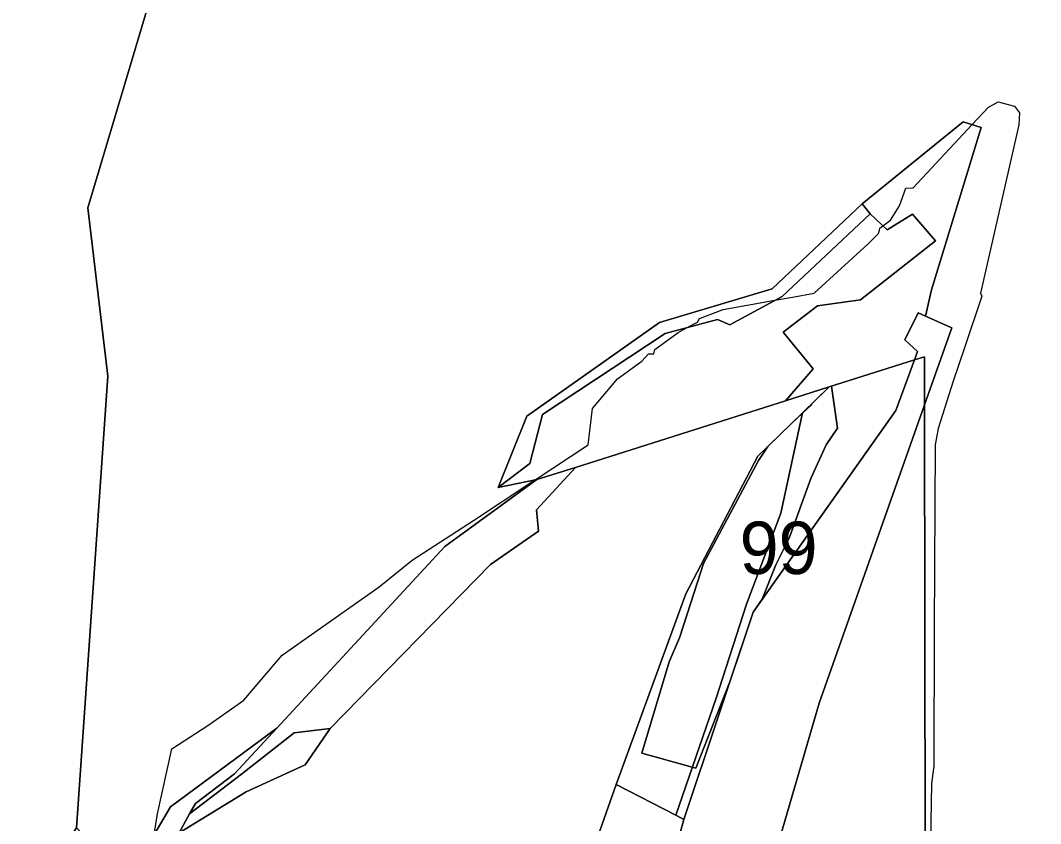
# Model space of a CAD drawing. Extents: x -477304 to -465429, y -1159113 to -1149210.
# Drawn here: x -467520.4 to -467228.2, y -1156108.6 to -1155878.4 of the extents above; entities that cross this region are included whole.
import ezdxf

# ---------------------------------------------------------------- set-up
doc = ezdxf.new("R2010")
doc.units = 0
for name, color, linetype in [('BPEJ_s', 7, 'Continuous'), ('ostatni_s', 7, 'Continuous'), ('PUPFL_s', 7, 'Continuous'), ('trav_porost_s', 7, 'Continuous')]:
    doc.layers.add(name, color=color, linetype=linetype)

msp = doc.modelspace()

# ---------------------------------------------------------------- linework, layer by layer
at = {"layer": 'BPEJ_s'}
for points in [[(-467482.09, -1156111.72), (-467481.2, -1156105.75), (-467477.02, -1156087.11), (-467466.75, -1156080.46), (-467456.48, -1156073.23), (-467445.45, -1156060.3), (-467417.68, -1156040.71), (-467408.18, -1156033.1), (-467390.68, -1156021.69), (-467373.94, -1156010.66), (-467373.01, -1156010.04), (-467357.82, -1156000), (-467356.58, -1155989.62), (-467349.39, -1155981.15), (-467342.4, -1155976.07), (-467340.5, -1155973.96), (-467339.01, -1155973.96), (-467338.67, -1155972.68), (-467332.03, -1155967.82), (-467329.49, -1155966.45), (-467326.52, -1155964.85), (-467325.89, -1155963.79), (-467319.11, -1155961.25), (-467304.3, -1155958.6), (-467299.26, -1155957.7), (-467293.07, -1155956.6), (-467277.62, -1155942.41), (-467274.66, -1155939.45), (-467274.4, -1155938.54), (-467274.23, -1155937.97), (-467273.37, -1155937.32), (-467271.18, -1155935.68), (-467268.59, -1155931.59), (-467266.82, -1155926.53), (-467264.87, -1155926.41), (-467264.71, -1155926.4), (-467247.79, -1155908.26), (-467243.11, -1155903.25), (-467241.87, -1155902.58), (-467240.36, -1155901.76), (-467235.7, -1155903.03)], [(-467477.02, -1156087.11), (-467466.75, -1156080.46), (-467456.48, -1156073.23), (-467445.45, -1156060.3), (-467417.68, -1156040.71), (-467408.18, -1156033.1), (-467390.68, -1156021.69), (-467373.94, -1156010.66), (-467373.01, -1156010.04), (-467357.82, -1156000), (-467356.58, -1155989.62), (-467349.39, -1155981.15), (-467342.4, -1155976.07), (-467340.5, -1155973.96), (-467339.01, -1155973.96), (-467338.67, -1155972.68), (-467332.03, -1155967.82), (-467329.49, -1155966.45), (-467326.52, -1155964.85), (-467325.89, -1155963.79), (-467319.11, -1155961.25), (-467304.3, -1155958.6), (-467299.26, -1155957.7), (-467293.07, -1155956.6), (-467277.62, -1155942.41), (-467274.66, -1155939.45), (-467274.4, -1155938.54), (-467274.23, -1155937.97), (-467273.37, -1155937.32), (-467271.18, -1155935.68), (-467268.59, -1155931.59), (-467266.82, -1155926.53), (-467264.87, -1155926.41), (-467264.71, -1155926.4), (-467247.79, -1155908.26), (-467243.11, -1155903.25), (-467241.87, -1155902.58), (-467240.36, -1155901.76), (-467235.7, -1155903.03), (-467234.22, -1155904.94), (-467234.43, -1155908.33), (-467245.44, -1155956.6), (-467245.02, -1155957.44), (-467250.05, -1155972.28), (-467253.27, -1155981.79), (-467257.51, -1155995.34), (-467258.45, -1156000), (-467258.67, -1156052.53), (-467258.83, -1156092.09), (-467259.07, -1156094.07), (-467259.46, -1156097.22), (-467259.89, -1156118.57)], [(-467235.7, -1155903.03), (-467234.22, -1155904.94), (-467234.43, -1155908.33), (-467245.44, -1155956.6), (-467245.02, -1155957.44), (-467250.05, -1155972.28), (-467253.27, -1155981.79), (-467257.51, -1155995.34), (-467258.45, -1156000), (-467258.67, -1156052.53), (-467258.83, -1156092.09), (-467259.07, -1156094.07), (-467259.46, -1156097.22), (-467259.89, -1156118.57), (-467259.53, -1156135.27), (-467259.46, -1156138.21), (-467259.55, -1156143.94), (-467259.91, -1156166.94), (-467241.96, -1156161.27), (-467238.86, -1156159.72), (-467235.12, -1156157.86), (-467216.33, -1156145.9)], [(-467527.18, -1156156.06), (-467519.91, -1156133.47), (-467504.34, -1156109.73), (-467490.39, -1156124.53), (-467485.76, -1156117.93), (-467482.72, -1156116.03), (-467482.09, -1156111.72), (-467481.2, -1156105.75), (-467477.02, -1156087.11)]]:
    msp.add_lwpolyline(points, dxfattribs=at)
for points in [[(-467317.24, -1156067.94), (-467326.95, -1156092.68), (-467327.99, -1156092.39), (-467342.43, -1156088.41), (-467334.62, -1156062.2), (-467331.64, -1156055.37), (-467328.41, -1156045.29), (-467324.8, -1156034.01), (-467309, -1156004.55), (-467306.37, -1156000.54), (-467299.57, -1155993.94), (-467296.4, -1155990.95), (-467293.87, -1155988.57), (-467293.77, -1155988.31), (-467288.76, -1155983.45), (-467288.14, -1155983.25), (-467286.38, -1155995.3), (-467289.66, -1156000), (-467294.06, -1156009.67), (-467300.25, -1156026.76), (-467304.09, -1156034.44), (-467307.93, -1156044.22), (-467310.56, -1156047.94)], [(-467317.24, -1156067.94), (-467310.56, -1156047.94), (-467307.93, -1156044.22), (-467304.09, -1156034.44), (-467300.25, -1156026.76), (-467294.06, -1156009.67), (-467289.66, -1156000), (-467286.38, -1155995.3), (-467288.14, -1155983.25), (-467288.76, -1155983.45), (-467293.77, -1155988.31), (-467293.87, -1155988.57), (-467296.4, -1155990.95), (-467299.57, -1155993.94), (-467306.37, -1156000.54), (-467309, -1156004.55), (-467324.8, -1156034.01), (-467328.41, -1156045.29), (-467331.64, -1156055.37), (-467334.62, -1156062.2), (-467342.43, -1156088.41), (-467327.99, -1156092.39), (-467326.95, -1156092.68)]]:
    msp.add_lwpolyline(points, close=True, dxfattribs=at)
at = {"layer": 'ostatni_s'}
for points in [[(-467276.99, -1155933.88), (-467279.31, -1155930.97), (-467250.36, -1155907.44), (-467245.2, -1155909.08), (-467259.47, -1155955.57), (-467261.18, -1155963.12), (-467263.24, -1155962.18), (-467267.14, -1155969.92), (-467263.46, -1155973.3), (-467264.35, -1155975.71), (-467288.76, -1155983.45), (-467301.27, -1155987.42), (-467293.34, -1155978.24), (-467301.97, -1155967.78), (-467292.11, -1155960.16), (-467279.78, -1155958.48), (-467258.29, -1155941.55), (-467264.94, -1155933.92), (-467272.2, -1155938.43)], [(-467263.24, -1155962.18), (-467261.18, -1155963.12), (-467253.68, -1155966.55), (-467261.46, -1155988.58), (-467261.48, -1155974.8), (-467264.35, -1155975.71), (-467263.46, -1155973.3), (-467267.14, -1155969.92)], [(-467330.41, -1156107.4), (-467336.33, -1156128.84), (-467358.3, -1156121.47), (-467349.83, -1156097.34), (-467332.74, -1156106.19)]]:
    msp.add_lwpolyline(points, close=True, dxfattribs=at)
at = {"layer": 'PUPFL_s'}
for points in [[(-467403.75, -1155605.42), (-467501.14, -1155932.12), (-467495.37, -1155980.33), (-467504.34, -1156109.73), (-467519.91, -1156133.47), (-467527.18, -1156156.06), (-467529.38, -1156155.33), (-467543.27, -1156152.94), (-467582.33, -1156156.82), (-467595.12, -1156161.34), (-467606.9, -1156165.7), (-467643.77, -1156170.19), (-467693.62, -1156179.07), (-467749.86, -1156186.21), (-467773.88, -1156184.5), (-467776.53, -1156175.75), (-467802.29, -1156148.91), (-467809, -1156145.09), (-467812.68, -1156072.9), (-467819.92, -1156056.37), (-467831.09, -1155901.59), (-467884.68, -1155811.28)], [(-467504.34, -1156109.73), (-467495.37, -1155980.33), (-467501.14, -1155932.12), (-467403.75, -1155605.42)], [(-467261.26, -1156116.31), (-467261.46, -1155988.58), (-467253.68, -1155966.55), (-467261.18, -1155963.12), (-467259.47, -1155955.57), (-467245.2, -1155909.08), (-467250.36, -1155907.44), (-467279.31, -1155930.97), (-467305.06, -1155955.32), (-467337.35, -1155964.95), (-467375.39, -1155991.8), (-467383.57, -1156012.26), (-467372.53, -1156009.94), (-467398.84, -1156029.19), (-467446.95, -1156081.22), (-467477.4, -1156103.79), (-467485.76, -1156117.93)]]:
    msp.add_lwpolyline(points, dxfattribs=at)
for points in [[(-467276.99, -1155933.88), (-467302.25, -1155957.49), (-467317.25, -1155965.65), (-467320.79, -1155964.09), (-467335.75, -1155968.15), (-467370.88, -1155991.31), (-467374.55, -1156005.37), (-467383.57, -1156012.26), (-467375.39, -1155991.8), (-467337.35, -1155964.95), (-467305.06, -1155955.32), (-467279.31, -1155930.97)], [(-467276.99, -1155933.88), (-467272.2, -1155938.43), (-467264.94, -1155933.92), (-467258.29, -1155941.55), (-467279.78, -1155958.48), (-467292.11, -1155960.16), (-467301.97, -1155967.78), (-467293.34, -1155978.24), (-467301.27, -1155987.42), (-467361.4, -1156006.52), (-467372.53, -1156009.94), (-467383.57, -1156012.26), (-467374.55, -1156005.37), (-467370.88, -1155991.31), (-467335.75, -1155968.15), (-467320.79, -1155964.09), (-467317.25, -1155965.65), (-467302.25, -1155957.49)], [(-467296.37, -1155990.83), (-467288.76, -1155983.45), (-467264.35, -1155975.71), (-467269.7, -1155990.18), (-467310.56, -1156047.94), (-467330.41, -1156107.4), (-467332.74, -1156106.19), (-467321.17, -1156072.6), (-467312.49, -1156045.65), (-467302.64, -1156019.64)], [(-467290.25, -1156116.99), (-467294.4, -1156117.09), (-467304.24, -1156117.32), (-467291.63, -1156074.03), (-467261.46, -1155988.58), (-467261.26, -1156116.31)], [(-467312.49, -1156045.65), (-467321.17, -1156072.6), (-467332.74, -1156106.19), (-467349.83, -1156097.34), (-467329.86, -1156042.77), (-467309.22, -1156003.31), (-467296.37, -1155990.83), (-467302.64, -1156019.64)], [(-467372.03, -1156024.8), (-467385.82, -1156034.35), (-467431.75, -1156081.33), (-467442.02, -1156082.52), (-467457.12, -1156094.36), (-467471.95, -1156105.78), (-467470.29, -1156102.77), (-467459.14, -1156094.27), (-467446.95, -1156081.22), (-467398.84, -1156029.19), (-467372.53, -1156009.94), (-467361.4, -1156006.52), (-467372.56, -1156018.61)], [(-467459.14, -1156094.27), (-467470.29, -1156102.77), (-467471.95, -1156105.78), (-467474.94, -1156111.21), (-467485.76, -1156117.93), (-467477.4, -1156103.79), (-467446.95, -1156081.22)], [(-467457.12, -1156094.36), (-467442.02, -1156082.52), (-467431.75, -1156081.33), (-467438.86, -1156091.74), (-467455.72, -1156099.49), (-467474.94, -1156111.21), (-467471.95, -1156105.78)]]:
    msp.add_lwpolyline(points, close=True, dxfattribs=at)
at = {"layer": 'trav_porost_s'}
msp.add_lwpolyline([(-467261.46, -1155988.58), (-467291.63, -1156074.03), (-467304.24, -1156117.32), (-467311.27, -1156141.46), (-467320.13, -1156133.95), (-467336.33, -1156128.84), (-467330.41, -1156107.4), (-467310.56, -1156047.94), (-467269.7, -1155990.18), (-467264.35, -1155975.71), (-467261.48, -1155974.8)], close=True, dxfattribs=at)
msp.add_lwpolyline([(-467474.94, -1156111.21), (-467455.72, -1156099.49), (-467438.86, -1156091.74), (-467431.75, -1156081.33), (-467385.82, -1156034.35), (-467372.03, -1156024.8), (-467372.56, -1156018.61), (-467361.4, -1156006.52), (-467301.27, -1155987.42), (-467288.76, -1155983.45), (-467296.37, -1155990.83), (-467309.22, -1156003.31), (-467329.86, -1156042.77), (-467349.83, -1156097.34), (-467358.3, -1156121.47)], dxfattribs=at)

# ---------------------------------------------------------------- texts
at = {"layer": 'BPEJ_s'}
msp.add_text('99', height=15, dxfattribs=at).set_placement((-467314.41, -1156037.04))

doc.saveas('drawing.dxf')
